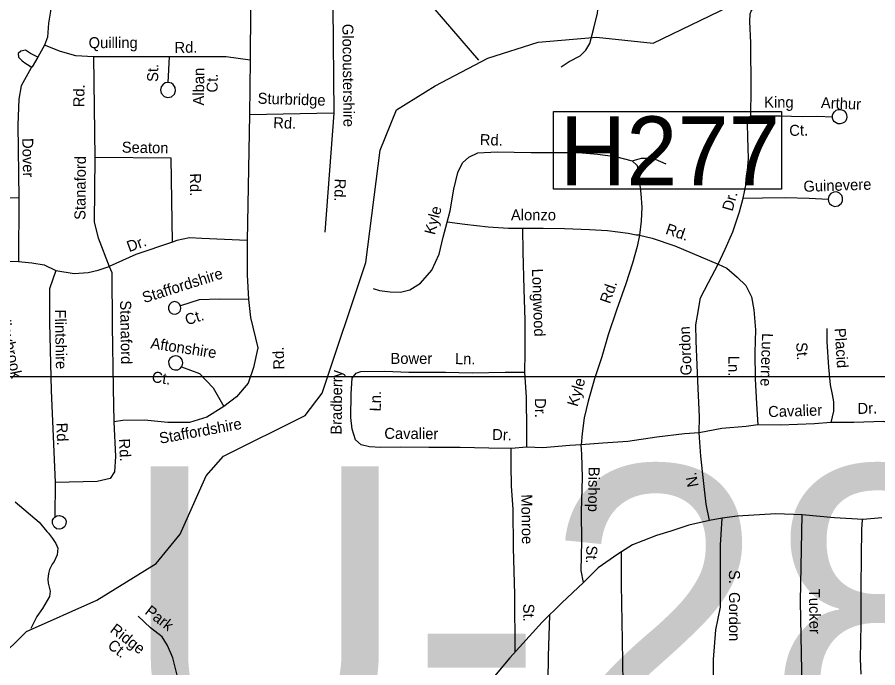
# Model space of a CAD drawing. Extents: x 1551653 to 1702041, y 811336 to 920032.
# Drawn here: x 1606474 to 1611601, y 853324 to 857198 of the extents above; entities that cross this region are included whole.
import ezdxf

# ---------------------------------------------------------------- set-up
doc = ezdxf.new("R2010")
doc.units = 0
for name, color, linetype in [('Old_Level_10', 7, 'Continuous'), ('Old_Level_3', 7, 'Continuous'), ('Old_Level_31', 7, 'Continuous'), ('Old_Level_32', 7, 'Continuous'), ('Old_Level_35', 7, 'Continuous'), ('Old_Level_59', 7, 'Continuous'), ('Old_Level_62', 7, 'Continuous')]:
    doc.layers.add(name, color=color, linetype=linetype)

msp = doc.modelspace()

# ---------------------------------------------------------------- linework, layer by layer
at = {"layer": 'Old_Level_3'}
msp.add_lwpolyline([(1613201.763, 852140.276), (1606365.246, 852140.276), (1606365.246, 852523.519), (1606365.246, 855058.878), (1606567.302, 855058.878), (1613201.763, 855058.878), (1613201.763, 852140.276)], dxfattribs=at)
at = {"layer": 'Old_Level_31'}
msp.add_lwpolyline([(1609668.515, 856637.078), (1611028.001, 856637.078), (1611028.001, 856174.153), (1609668.515, 856174.153), (1609668.515, 856637.078)], dxfattribs=at)
at = {"layer": 'Old_Level_32'}
msp.add_lwpolyline([(1611625.079, 854216.389), (1611513.213, 854206.214), (1611342.872, 854216.389), (1611149.383, 854235.559), (1610993.599, 854240.52), (1610765.598, 854226.737), (1610673.498, 854214.398), (1610599.204, 854201.898), (1610474.978, 854174.201), (1610367.178, 854138.321), (1610282.352, 854111.232), (1610201.518, 854079.893), (1610139.772, 854057.056), (1610051.337, 854001.072), (1609935.829, 853919.807), (1609847.394, 853831.318), (1609719.253, 853710.322), (1609601.941, 853594.744), (1609408.827, 853383.454), (1609288.012, 853237.789)], dxfattribs=at)
at = {"layer": 'Old_Level_35'}
for p, q in [((1608856.05, 857369.103), (1609222.227, 856941.982)), ((1607864.977, 857245.381), (1607862.333, 856943.185)), ((1608354.897, 857263.072), (1608359.829, 856627.268)), ((1606636.425, 857032.251), (1606596.321, 856960.997)), ((1606596.321, 856960.997), (1606562.869, 856903.626)), ((1606929.366, 856961.485), (1606936.942, 856363.704)), ((1607378.881, 856961.485), (1607370.6, 856809.624)), ((1607862.333, 856943.185), (1607857.283, 856617.159)), ((1606545.477, 856900.746), (1606545.477, 856900.746)), ((1608359.829, 856627.268), (1607857.283, 856617.159)), ((1608359.829, 856627.268), (1608306.816, 855918.724)), ((1607857.283, 856617.159), (1607844.674, 855868.177)), ((1607391.508, 856358.649), (1606936.942, 856363.704)), ((1607399.084, 855858.237), (1607391.508, 856358.649)), ((1606483.186, 856120.756), (1606482.522, 855742.831)), ((1606482.522, 855742.831), (1606207.257, 855740.303)), ((1609510.456, 854637.619), (1609416.44, 854629.318)), ((1606699.691, 854427.66), (1606698.147, 854220.553))]:
    msp.add_line(p, q, dxfattribs=at)
for points in [[(1610843.567, 856610.088), (1610846.608, 856769.914), (1610843.6, 857045.731), (1610837.993, 857173.716), (1610840.886, 857217.682), (1610846.415, 857233.778), (1610857.297, 857247.364), (1610934.042, 857292.033), (1611164.318, 857427.639), (1611467.01, 857591.993), (1611572.004, 857648.095), (1611628.46, 857678.968), (1611678.628, 857685.956), (1611736.603, 857692.983), (1611806.57, 857689.561)], [(1606705.266, 857642.873), (1606685.064, 857534.198), (1606677.488, 857385.085), (1606672.437, 857233.444), (1606659.81, 857162.679), (1606654.759, 857079.277), (1606636.425, 857032.251)], [(1609714.288, 856902.352), (1609762.785, 856935.386), (1609827.486, 856968.293), (1609861.981, 857001.61), (1609884.796, 857041.17), (1609908.464, 857132.742), (1609930.088, 857222.154), (1609939.553, 857304.008), (1609941.662, 857417.83), (1609941.492, 857517.888), (1609933.799, 857624.079)], [(1606929.366, 856961.485), (1606823.301, 856969.067), (1606732.388, 856994.34), (1606636.425, 857032.251)], [(1606596.321, 856960.997), (1606553.389, 856981.216), (1606523.085, 857001.434), (1606495.306, 856996.38), (1606480.154, 856981.216), (1606482.679, 856960.997), (1606502.882, 856938.251), (1606525.61, 856923.087), (1606560.966, 856900.341)], [(1607378.881, 856961.485), (1607070.787, 856961.485), (1606929.366, 856961.485)], [(1607862.333, 856943.185), (1607719.804, 856961.485), (1607484.946, 856961.485), (1607378.881, 856961.485)], [(1606562.869, 856903.626), (1606558.372, 856895.863), (1606498.339, 856789.382), (1606483.186, 856711.035), (1606478.135, 856556.867), (1606483.186, 856120.756)], [(1607383.379, 856808.164), (1607370.6, 856809.624), (1607355.731, 856806.523), (1607341.108, 856796.012), (1607332.667, 856784.378), (1607328.303, 856766.458), (1607331.689, 856745.976), (1607349.107, 856726.612), (1607369.773, 856719.588), (1607393.087, 856724.519), (1607410.623, 856740.572), (1607417.437, 856760.844), (1607415.239, 856780.7), (1607403.766, 856797.144), (1607393.91, 856804.548), (1607383.379, 856808.164)], [(1611330.925, 856605.003), (1611331.519, 856614.596), (1611334.311, 856623.943), (1611342.345, 856635.387), (1611352.723, 856643.783), (1611366.22, 856648.31), (1611381.033, 856648.409), (1611392.565, 856644.773), (1611400.675, 856640.207), (1611410.055, 856629.012), (1611414.455, 856619.117), (1611416.738, 856603.461), (1611414.31, 856592.303), (1611409.504, 856582.195), (1611402.335, 856574.137), (1611391.384, 856566.955), (1611376.696, 856562.851), (1611362.913, 856564.131), (1611352.007, 856569.153), (1611342.943, 856575.942), (1611335.344, 856586.102), (1611330.961, 856596.998), (1611330.925, 856605.003)], [(1610798.629, 856121.126), (1610818.373, 856216.579), (1610830.775, 856354.403), (1610827.209, 856484.351), (1610824.791, 856562.441), (1610827.13, 856598.816), (1610843.567, 856610.088)], [(1610843.567, 856610.088), (1610905.614, 856610.83), (1611021.473, 856610.679), (1611151.253, 856606.247), (1611241.151, 856608.625), (1611330.925, 856605.003)], [(1609035.775, 855977.593), (1609052.957, 856045.283), (1609075.395, 856174.899), (1609099.223, 856274.272), (1609126.205, 856331.756), (1609164.899, 856364.991), (1609217.235, 856390.145), (1609333.216, 856395.994), (1609536.85, 856392.264), (1609686.755, 856393.426), (1609818.615, 856392.95), (1609930.271, 856382.881), (1610038.044, 856368.888), (1610137.374, 856343.058)], [(1606936.942, 856363.704), (1606931.892, 855977.021), (1606957.145, 855883.51), (1607022.804, 855714.178)], [(1610137.374, 856343.058), (1610193.509, 856358.13), (1610231.554, 856359.357), (1610275.441, 856352.664), (1610338.922, 856325.361)], [(1610137.374, 856343.058), (1610166.813, 856314.646), (1610177.676, 856248.39), (1610189.611, 856146.29), (1610194.188, 856066.153), (1610190.73, 855984.374), (1610181.226, 855900.523)], [(1606483.186, 856120.756), (1606313.971, 856125.596), (1606142.247, 856123.068), (1606046.282, 856125.596), (1605962.946, 856140.76), (1605907.387, 856173.615), (1605859.406, 856198.888)], [(1610649.381, 855728.132), (1610691.008, 855817.137), (1610736.923, 855920.264), (1610777.163, 856039.515), (1610798.629, 856121.126)], [(1610798.629, 856121.126), (1610914.528, 856122.977), (1611050.43, 856124.42), (1611192.211, 856119.745), (1611305.951, 856113.833)], [(1611305.951, 856113.833), (1611307.51, 856101.796), (1611314.058, 856089.256), (1611324.448, 856078.639), (1611341.916, 856071.681), (1611365.383, 856074.407), (1611382.28, 856088.472), (1611390.364, 856102.317), (1611391.164, 856122.11), (1611386.653, 856136.412), (1611372.335, 856150.709), (1611356.466, 856157.635), (1611338.044, 856157.009), (1611321.059, 856148.347), (1611311.63, 856137.33), (1611306.958, 856124.02), (1611305.951, 856113.833)], [(1608594.917, 855581.911), (1608632.722, 855571.337), (1608696.366, 855562.043), (1608758.377, 855560.986), (1608812.469, 855573.896), (1608877.134, 855614.808), (1608944.525, 855691.481), (1608988.275, 855786.649), (1609012.15, 855888.223), (1609035.775, 855977.593)], [(1609486.64, 855939.427), (1609400.627, 855940.972), (1609278.888, 855947.245), (1609141.349, 855963.643), (1609035.775, 855977.593)], [(1609498.691, 855083.507), (1609500.846, 855199.527), (1609500.377, 855393.444), (1609493.947, 855579.48), (1609488.041, 855801.324), (1609486.64, 855939.427)], [(1610181.226, 855900.523), (1610161.222, 855900.926), (1610113.378, 855909.903), (1609989.838, 855926.018), (1609884.104, 855931.963), (1609734.363, 855938.804), (1609606.502, 855939.197), (1609486.64, 855939.427)], [(1607399.084, 855858.237), (1607181.903, 855784.944), (1607022.804, 855714.178)], [(1607844.674, 855868.177), (1607573.334, 855880.983), (1607500.098, 855883.51), (1607424.337, 855868.346), (1607399.084, 855858.237)], [(1607844.674, 855868.177), (1607844.674, 855663.463), (1607852.251, 855516.877)], [(1610181.226, 855900.523), (1610167.846, 855832.954), (1610140.015, 855733.463), (1610099.894, 855610.209), (1610045.081, 855453.234), (1609994.277, 855306.38), (1609955.993, 855175.085), (1609913.516, 855044.071), (1609875.232, 854912.776), (1609851.4, 854813.202), (1609839.697, 854719.587), (1609834.317, 854651.657)], [(1610181.226, 855900.523), (1610256.714, 855883.18), (1610391.845, 855836.816), (1610546.412, 855771.845), (1610649.381, 855728.132)], [(1606482.522, 855742.831), (1606560.733, 855735.408), (1606633.968, 855722.771), (1606704.678, 855689.916)], [(1606704.678, 855689.916), (1606813.269, 855672.224), (1606896.605, 855677.279), (1606957.215, 855692.443), (1607022.804, 855714.178)], [(1607022.804, 855714.178), (1607038.074, 855677.325), (1607040.6, 855361.408), (1607045.65, 854989.89), (1607049.967, 854788.129)], [(1610536.93, 854722.651), (1610538.679, 854818.668), (1610528.771, 855030.587), (1610519.033, 855270.721), (1610516.98, 855366.617), (1610525.917, 855422.466), (1610543.827, 855526.16), (1610591.54, 855619.244), (1610649.381, 855728.132)], [(1610649.381, 855728.132), (1610700.9, 855703.073), (1610763.856, 855649.966), (1610814.892, 855601.104), (1610847.717, 855532.4), (1610862.182, 855456.265), (1610871.953, 855336.2), (1610867.432, 855202.217), (1610870.63, 855044.265), (1610877.832, 854896.234), (1610885.483, 854770.21)], [(1606704.678, 855689.916), (1606666.798, 855581.24), (1606666.798, 855379.053), (1606676.9, 854974.679), (1606699.691, 854427.66)], [(1607440.395, 855490.101), (1607430.181, 855499.514), (1607412.071, 855504.485), (1607392.553, 855499.078), (1607381.317, 855487.7), (1607375.214, 855473.015), (1607375.893, 855457.191), (1607385.162, 855440.594), (1607399.778, 855431.092), (1607419.364, 855429.895), (1607434.519, 855437.191), (1607444.758, 855448.589), (1607449.256, 855463.307), (1607446.802, 855480.367), (1607440.395, 855490.101)], [(1607852.251, 855516.877), (1607678.782, 855518.53), (1607557.565, 855516.002), (1607446.802, 855480.367)], [(1607852.251, 855516.877), (1607864.905, 855409.821), (1607907.836, 855230.38), (1607882.583, 855111.595), (1607849.753, 855018.084), (1607781.568, 854937.209), (1607705.807, 854879.08)], [(1611297.746, 855344.369), (1611298.123, 855264.317), (1611307.483, 855114.245), (1611317.339, 855008.185), (1611328.405, 854951.929), (1611337.513, 854907.72), (1611336.581, 854851.906), (1611321.197, 854784.18)], [(1607452.791, 855116.989), (1607458.004, 855127.29), (1607460.455, 855139.646), (1607456.416, 855157.536), (1607446.682, 855170.942), (1607431.856, 855179.849), (1607417.096, 855182.149), (1607400.816, 855178.678), (1607383.73, 855165.017), (1607376.171, 855147.559), (1607376.64, 855131.142), (1607382.532, 855115.814), (1607396.876, 855102.914), (1607413.178, 855097.582), (1607430.419, 855099.233), (1607444.379, 855106.752), (1607452.791, 855116.989)], [(1607452.791, 855116.989), (1607560.091, 855076.246), (1607640.902, 854990.316), (1607705.807, 854879.08)], [(1609416.44, 854629.318), (1609284.62, 854631.795), (1609112.789, 854634.879), (1608927.121, 854636.447), (1608757.252, 854637.491), (1608639.352, 854635.68), (1608573.425, 854638.869), (1608522.519, 854652.454), (1608488.667, 854682.453), (1608469.917, 854745.853), (1608461.433, 854815.479), (1608463.129, 854954.729), (1608469.917, 855048.13), (1608493.672, 855078.696), (1608522.102, 855087.563), (1608663.798, 855091.04), (1608807.541, 855084.321), (1609025.257, 855084.307), (1609185.083, 855081.463), (1609380.834, 855083.697), (1609498.691, 855083.507)], [(1609510.456, 854637.619), (1609510.321, 854739.479), (1609507.894, 854935.436), (1609498.691, 855083.507)], [(1607705.807, 854879.08), (1607604.793, 854815.897), (1607501.253, 854785.569), (1607372.459, 854785.569), (1607233.564, 854798.206), (1607103, 854795.711), (1607049.967, 854788.129)], [(1607049.967, 854788.129), (1607060.819, 854581.828), (1607053.242, 854490.844), (1607027.989, 854450.406), (1606949.702, 854432.715), (1606699.691, 854427.66)], [(1611321.197, 854784.18), (1611223.179, 854775.965), (1611021.342, 854769.653), (1610885.483, 854770.21)], [(1611706.967, 854229.944), (1611706.951, 854357.321), (1611700.724, 854563.364), (1611699.116, 854691.267), (1611696.252, 854747.356), (1611688.614, 854765.322), (1611668.893, 854779.728), (1611637.092, 854790.381), (1611457.099, 854785.627), (1611321.197, 854784.18)], [(1610885.483, 854770.21), (1610817.468, 854761.385), (1610671.32, 854748.14), (1610536.93, 854722.651)], [(1610536.93, 854722.651), (1610448.994, 854718.232), (1610284.683, 854697.353), (1610112.486, 854672.428), (1609962.378, 854661.267), (1609834.317, 854651.657)], [(1610599.204, 854201.898), (1610579.145, 854298.157), (1610561.779, 854438.387), (1610546.336, 854584.584), (1610536.93, 854722.651)], [(1609441.067, 853418.728), (1609438.251, 853761.393), (1609431.447, 854037.485), (1609427.746, 854269.289), (1609418.297, 854405.355), (1609416.654, 854531.461), (1609416.44, 854629.318)], [(1609834.317, 854651.657), (1609766.381, 854646.835), (1609606.233, 854633.872), (1609510.456, 854637.619)], [(1609847.394, 853831.318), (1609834.556, 853904.034), (1609837.644, 854075.868), (1609835.009, 854251.822), (1609840.783, 854457.619), (1609837.381, 854595.565), (1609834.317, 854651.657)], [(1606698.147, 854220.553), (1606709.512, 854228.328), (1606726.582, 854231.383), (1606746.464, 854224.975), (1606759.22, 854212.511), (1606765.296, 854196.379), (1606764.344, 854179.188), (1606755.621, 854163.358), (1606741.595, 854152.636), (1606727.317, 854149.122), (1606708.954, 854151.498), (1606694.184, 854163.204), (1606684.18, 854183.017), (1606685.178, 854202.606), (1606691.615, 854214.083), (1606698.147, 854220.553)], [(1610621.15, 853189.256), (1610621.15, 853373.275), (1610635.574, 853550.078), (1610663.557, 853684.904), (1610663.249, 853876.816), (1610664.456, 854054.69), (1610673.498, 854214.398)], [(1611150.23, 853202.165), (1611140.928, 853720.242), (1611149.383, 854235.559)], [(1611501.312, 853285.692), (1611496.971, 853377.631), (1611500.947, 853583.467), (1611500.928, 853799.385), (1611504.337, 853987.223), (1611505.38, 854147.091), (1611510.135, 854205.934)], [(1610113.086, 851358.363), (1610112.374, 851530.276), (1610104.986, 851886.223), (1610101.685, 852256.098), (1610097.309, 852661.812), (1610095.278, 852985.834), (1610083.86, 853231.805), (1610080.609, 853485.813), (1610074.776, 853819.717), (1610073.791, 854015.286)], [(1607460.401, 853002.274), (1607449.417, 853062.53), (1607437.563, 853178.635), (1607427.629, 853280.692), (1607401.49, 853383.08), (1607368.748, 853455.787), (1607337.796, 853508.244), (1607268.836, 853561.473), (1607194.204, 853630.823)], [(1609644.882, 853637.05), (1609637.309, 853393.95), (1609633.828, 853094.252), (1609630.105, 852792.36), (1609623.651, 852434.69), (1609619.239, 852088.985), (1609623.953, 851916.994), (1609622.569, 851838.979), (1609620.056, 851705.157), (1609613.825, 851585.417)]]:
    msp.add_lwpolyline(points, dxfattribs=at)
at = {"layer": 'Old_Level_59'}
for points in [[(1608635.645, 856406.332), (1608733.058, 856645.815), (1608963.881, 856789.329), (1609278.641, 856953.847), (1609577.654, 857050.298), (1609924.235, 857079.722), (1610263.476, 857044.718), (1610714.632, 857261.741), (1611828.887, 857827.584), (1612636.724, 858268.513), (1613368.323, 858637.77), (1613544.219, 858714.605), (1613621.161, 858826.617), (1613652.636, 858889.624)], [(1606352.697, 853366.896), (1606529.657, 853540.524), (1606948.681, 853725.737), (1607301.678, 853945.04), (1607445.728, 854119.437), (1607600.644, 854467.513), (1607702.658, 854583.624), (1608188.734, 854826.509), (1608290.645, 854959.023), (1608551.676, 855738.375), (1608635.645, 856406.332)]]:
    msp.add_lwpolyline(points, dxfattribs=at)
at = {"layer": 'Old_Level_62'}
msp.add_lwpolyline([(1606461.99, 854311.315), (1606604.194, 854191.36), (1606651.458, 854134.714), (1606661.301, 854126.563), (1606684.882, 854094.216), (1606704.464, 854063.971), (1606716.05, 854035.828), (1606711.539, 853995.893), (1606694.929, 853956.113), (1606682.729, 853940.273), (1606666.325, 853908.541), (1606659.968, 853884.653), (1606657.61, 853852.665), (1606659.25, 853828.673), (1606670.528, 853780.486), (1606666.12, 853748.55), (1606625.212, 853677.14), (1606590.558, 853629.67), (1606555.904, 853558.159)], dxfattribs=at)

# ---------------------------------------------------------------- texts
at = {"layer": 'Old_Level_10'}
for s, height, rotation, p in [('Glocoustershire', 65.61666, 270.653706, (1608410.899, 857158.518)), ('Quilling', 65.6167, 0.182258, (1606899.719, 857013.74)), ('Rd.', 65.6167, 1.069586, (1607411.84, 856985.052)), ('St.', 65.6167, 89.476383, (1607313.757, 856812.824)), ('Alban', 65.6167, 89.476383, (1607586.856, 856672.442)), ('Ct.', 65.6167, 89.476383, (1607668.218, 856749.442)), ('Rd.', 65.6167, 88.908231, (1606873.162, 856661.372)), ('Sturbridge', 65.6167, 358.297747, (1607905.691, 856683.355)), ('King', 65.6167, 359.925367, (1610923.749, 856660.02)), ('Arthur', 65.6167, 357.662386, (1611260.87, 856657.116)), ('Rd.', 65.6167, 358.297747, (1607998.761, 856537.855)), ('Ct.', 65.6167, 1.515628, (1611074.201, 856490.99)), ('Dover', 65.6167, 271.398569, (1606504, 856478.012)), ('Rd.', 65.6167, 358.261131, (1609229.245, 856437.098)), ('Seaton', 65.6167, 358.946717, (1607096.646, 856392.008)), ('Stanaford', 65.6167, 89.562433, (1606880.638, 855991.038)), ('Rd.', 65.6167, 270.719061, (1607502.699, 856268.542)), ('Rd.', 65.6167, 268.564308, (1608366.559, 856237.673)), ('Guinevere', 65.6167, 1.897061, (1611158.777, 856158.055)), ('Dr.', 65.6167, 74.034247, (1610734.737, 856038.822)), ('Kyle', 65.6167, 75.842931, (1608962.088, 855898.473)), ('Alonzo', 65.6167, 359.890219, (1609415.41, 855988.778)), ('Rd.', 65.6167, 341.062411, (1610331.614, 855909.725)), ('Dr.', 65.6167, 20.007319, (1607141.043, 855798.757)), ('Staffordshire', 65.61666, 17.561775, (1607231.096, 855495.045)), ('Longwood', 65.6167, 271.979667, (1609540.381, 855699.967)), ('Rd.', 65.6167, 70.917017, (1610004.833, 855487.771)), ('Valleybrook', 65.61666, 281.669703, (1606348.129, 855492.204)), ('Stanaford', 65.6167, 271.000586, (1607087.002, 855511.511)), ('Flintshire', 65.6167, 271.076736, (1606698.453, 855457.163)), ('Ct.', 65.6167, 17.561775, (1607485.876, 855362.824)), ('Gordon', 65.6167, 92.322092, (1610492.269, 855066.465)), ('Placid', 65.6167, 273.569003, (1611343.42, 855345.356)), ('Lucerne', 65.6167, 268.067397, (1610911.75, 855317.511)), ('Aftonshire', 65.6167, 351.339706, (1607265.44, 855226.561)), ('St.', 65.6167, 273.569003, (1611114.234, 855260.86)), ('Rd.', 65.6167, 92.0297, (1608066.268, 855101.018)), ('Bower', 65.6167, 359.996547, (1608697.892, 855133.54)), ('Ln.', 65.6167, 358.980392, (1609081.798, 855132.53)), ('Ln.', 65.6167, 270.396922, (1610710.161, 855181.6)), ('Ct.', 65.6167, 351.339706, (1607272.729, 855026.011)), ('Bradberry', 65.6167, 89.302119, (1608406.58, 854711.915)), ('Kyle', 65.6167, 73.744028, (1609811.723, 854875.369)), ('Ln.', 65.6167, 89.302119, (1608640.051, 854850.464)), ('Dr.', 65.6167, 270.709831, (1609557.686, 854929.197)), ('Cavalier', 65.6167, 1.791306, (1610948.594, 854816.495)), ('Dr.', 65.6167, 1.512928, (1611480.731, 854835.443)), ('Rd.', 65.6167, 271.702875, (1606708.062, 854782.644)), ('Staffordshire', 65.61666, 10.352339, (1607326.284, 854657.828)), ('Cavalier', 65.6167, 359.648103, (1608661.044, 854687.303)), ('Dr.', 65.6167, 358.923486, (1609303.169, 854680.677)), ('Rd.', 65.6167, 272.959292, (1607079.898, 854687.667)), ('Bishop', 65.6167, 269.217831, (1609878.026, 854521.086)), ('N.', 65.6167, 100.33755, (1610533.341, 854406.443)), ('Monroe', 65.6167, 270.914656, (1609476.57, 854356.696)), ('St.', 65.6167, 267.976417, (1609865.28, 854053.248)), ('S.  Gordon', 65.6167, 270.092072, (1610714.057, 853906.516)), ('Tucker', 65.6167, 271.028536, (1611189.834, 853793.581)), ('St.', 65.6167, 270.470836, (1609488.422, 853705.406)), ('Park', 65.6167, 322.336417, (1607229.985, 853649.444)), ('Ridge', 65.6167, 322.336417, (1607022.398, 853540.874)), ('Ct.', 65.6167, 322.336417, (1607007.346, 853446.89))]:
    msp.add_text(s, height=height, rotation=rotation, dxfattribs=at).set_placement(p)
at = {"layer": 'Old_Level_3'}
msp.add_text('U-2827', height=1788.0542, dxfattribs=at).set_placement((1607085.613, 852736.089))
at = {"layer": 'Old_Level_31'}
msp.add_text('H277', height=410.1042, dxfattribs=at).set_placement((1609706.339, 856197.24))

doc.saveas('drawing.dxf')
